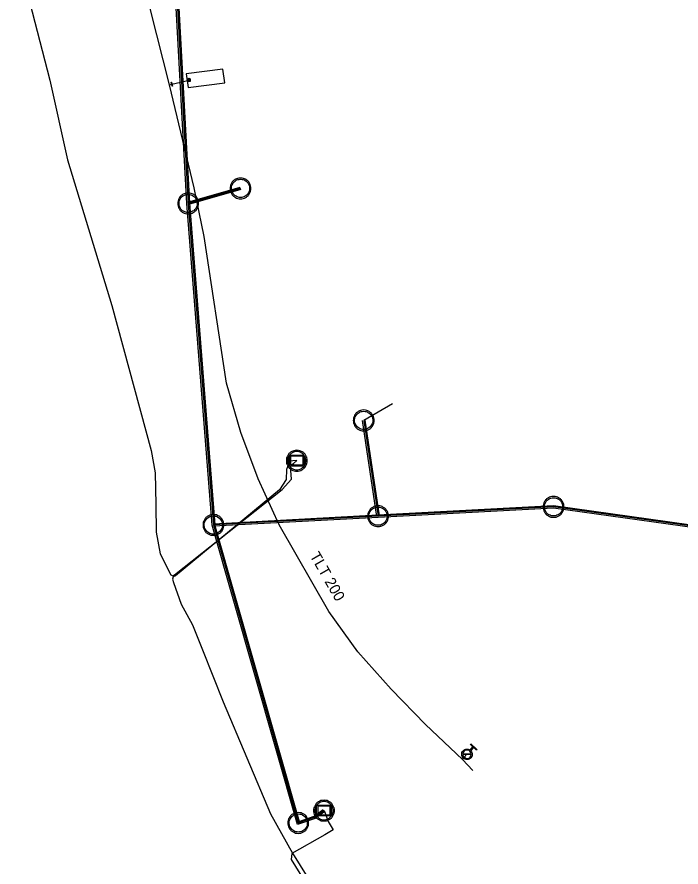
# Model space of a CAD drawing. Extents: x -592202 to -587539, y -1167222 to -1162672.
# Drawn here: x -591817.9 to -591737.9, y -1165516.4 to -1165414 of the extents above; entities that cross this region are included whole.
import ezdxf

# ---------------------------------------------------------------- set-up
doc = ezdxf.new("R2010")
doc.units = 0
for name, color, linetype in [('K Přípojka', 7, 'Continuous'), ('K Stoka', 7, 'Continuous'), ('K Stoka - okraje', 7, 'Continuous'), ('K Stoka tlaková', 7, 'Continuous'), ('K Čerpací stanice', 7, 'Continuous'), ('K Šachta', 7, 'Continuous'), ('VP Hydrant', 7, 'Continuous'), ('VP Podzemní objekt - půdorys', 7, 'Continuous'), ('VP Přípojka', 7, 'Continuous'), ('VP Řad', 7, 'Continuous'), ('VP Řad - popis', 7, 'Continuous'), ('VP Šachta', 7, 'Continuous'), ('VP Šoupě', 7, 'Continuous')]:
    doc.layers.add(name, color=color, linetype=linetype)

msp = doc.modelspace()

# ---------------------------------------------------------------- linework, layer by layer
at = {"layer": 'K Přípojka'}
msp.add_line((-591772.64, -1165460.61), (-591776.1, -1165462.6), dxfattribs=at)
at = {"layer": 'K Stoka'}
for p, q in [((-591790.94, -1165434.64), (-591797.24, -1165436.45)), ((-591797.24, -1165436.45), (-591794.2, -1165475.21)), ((-591776.1, -1165462.6), (-591774.37, -1165474.15)), ((-591774.37, -1165474.15), (-591794.2, -1165475.21))]:
    msp.add_line(p, q, dxfattribs=at)
for points in [[(-591801.41, -1165336.75), (-591798.96, -1165375.18), (-591798.65, -1165410.62), (-591797.24, -1165436.45)], [(-591713.53, -1165478.58), (-591753.23, -1165473.03), (-591774.37, -1165474.15)], [(-591794.2, -1165475.21), (-591783.98, -1165511.13), (-591782.01, -1165510.45), (-591780.88, -1165509.64)]]:
    msp.add_lwpolyline(points, dxfattribs=at)
at = {"layer": 'K Stoka - okraje'}
for p, q in [((-591797.29, -1165436.31), (-591790.98, -1165434.49)), ((-591790.89, -1165434.78), (-591797.2, -1165436.6)), ((-591794.35, -1165475.22), (-591797.39, -1165436.46)), ((-591797.1, -1165436.44), (-591794.05, -1165475.2)), ((-591774.52, -1165474.18), (-591776.25, -1165462.63)), ((-591775.96, -1165462.58), (-591774.23, -1165474.13)), ((-591794.21, -1165475.06), (-591774.38, -1165474)), ((-591774.37, -1165474.3), (-591794.2, -1165475.36))]:
    msp.add_line(p, q, dxfattribs=at)
for points in [[(-591797.39, -1165436.46), (-591798.8, -1165410.63), (-591799.11, -1165375.19), (-591801.56, -1165336.75)], [(-591801.26, -1165336.74), (-591798.81, -1165375.18), (-591798.5, -1165410.62), (-591797.1, -1165436.44)], [(-591774.38, -1165474), (-591753.23, -1165472.87), (-591713.51, -1165478.44)], [(-591713.55, -1165478.73), (-591753.24, -1165473.18), (-591774.37, -1165474.3)], [(-591780.79, -1165509.76), (-591781.94, -1165510.58), (-591784.08, -1165511.32), (-591794.35, -1165475.25)], [(-591794.06, -1165475.17), (-591783.88, -1165510.94), (-591782.08, -1165510.32), (-591780.97, -1165509.52)]]:
    msp.add_lwpolyline(points, dxfattribs=at)
at = {"layer": 'K Stoka tlaková'}
for points in [[(-591816.62, -1165410.98), (-591813.92, -1165421.59), (-591811.76, -1165431.21), (-591806.44, -1165448.77), (-591801.68, -1165466.25), (-591801.2, -1165468.91), (-591801.12, -1165472.73), (-591801.08, -1165476.08), (-591800.61, -1165478.71), (-591799.34, -1165481.24), (-591799.08, -1165481.34), (-591798.87, -1165481.22), (-591785.94, -1165470.95), (-591784.8, -1165469.69), (-591784.93, -1165468.13), (-591784.76, -1165467.91), (-591784.54, -1165467.82), (-591784.16, -1165467.46)], [(-591784.16, -1165467.46), (-591784.62, -1165467.48), (-591785.02, -1165467.56), (-591785.39, -1165468.53), (-591785.42, -1165469.73), (-591786.24, -1165470.98), (-591798.76, -1165481.34), (-591799.03, -1165481.48), (-591799.11, -1165481.74), (-591798.99, -1165482.14), (-591798.08, -1165484.75), (-591796.73, -1165487.26), (-591795.52, -1165490.25), (-591793.01, -1165496.53), (-591787.33, -1165510.01), (-591784.69, -1165514.77), (-591781.71, -1165519.54)], [(-591780.88, -1165509.64), (-591780.37, -1165510.96), (-591779.79, -1165511.97), (-591780.8, -1165512.55), (-591784.76, -1165514.83), (-591784.82, -1165515.53), (-591779.83, -1165523.67)]]:
    msp.add_lwpolyline(points, dxfattribs=at)
at = {"layer": 'K Čerpací stanice'}
for points in [[(-591785.05, -1165468.11), (-591785.05, -1165466.81)], [(-591785.03, -1165466.79), (-591783.3, -1165466.79)], [(-591784.91, -1165466.91), (-591784.91, -1165467.98), (-591783.41, -1165467.98), (-591783.41, -1165466.91), (-591784.91, -1165466.91)], [(-591783.27, -1165466.82), (-591783.27, -1165468.11)], [(-591783.27, -1165468.11), (-591785.05, -1165468.11)], [(-591781.77, -1165510.29), (-591781.77, -1165509)], [(-591781.75, -1165508.97), (-591780.02, -1165508.97)], [(-591781.63, -1165509.09), (-591781.63, -1165510.17), (-591780.13, -1165510.17), (-591780.13, -1165509.09), (-591781.63, -1165509.09)], [(-591780, -1165509), (-591780, -1165510.29)], [(-591780, -1165510.29), (-591781.77, -1165510.29)]]:
    msp.add_lwpolyline(points, dxfattribs=at)
for points in [[(-591784.16, -1165466.21), (-591783.85, -1165466.21), (-591783.55, -1165466.37), (-591783.25, -1165466.53), (-591783.08, -1165466.83), (-591782.91, -1165467.13), (-591782.91, -1165467.46), (-591782.91, -1165467.79), (-591783.07, -1165468.08), (-591783.24, -1165468.38), (-591783.54, -1165468.55), (-591783.84, -1165468.71), (-591784.16, -1165468.71), (-591784.48, -1165468.71), (-591784.78, -1165468.55), (-591785.08, -1165468.38), (-591785.25, -1165468.08), (-591785.41, -1165467.79), (-591785.41, -1165467.46), (-591785.41, -1165467.13), (-591785.24, -1165466.83), (-591785.07, -1165466.53), (-591784.78, -1165466.37), (-591784.48, -1165466.21), (-591784.16, -1165466.21)], [(-591783.3, -1165466.79), (-591783.43, -1165466.61), (-591783.62, -1165466.51), (-591783.89, -1165466.37), (-591784.16, -1165466.37), (-591784.44, -1165466.37), (-591784.7, -1165466.51), (-591784.89, -1165466.61), (-591785.03, -1165466.79)], [(-591785.05, -1165466.81), (-591785.08, -1165466.86), (-591785.11, -1165466.91), (-591785.25, -1165467.17), (-591785.25, -1165467.46), (-591785.25, -1165467.75), (-591785.11, -1165468), (-591785.08, -1165468.06), (-591785.05, -1165468.11)], [(-591783.27, -1165468.11), (-591783.24, -1165468.06), (-591783.21, -1165468), (-591783.07, -1165467.75), (-591783.07, -1165467.46), (-591783.07, -1165467.17), (-591783.21, -1165466.91), (-591783.24, -1165466.86), (-591783.27, -1165466.82)], [(-591785.05, -1165468.11), (-591784.91, -1165468.29), (-591784.7, -1165468.41), (-591784.44, -1165468.55), (-591784.16, -1165468.55), (-591783.88, -1165468.55), (-591783.61, -1165468.41), (-591783.41, -1165468.29), (-591783.27, -1165468.11)], [(-591780.88, -1165508.39), (-591780.57, -1165508.39), (-591780.27, -1165508.55), (-591779.97, -1165508.71), (-591779.8, -1165509.02), (-591779.63, -1165509.32), (-591779.63, -1165509.64), (-591779.63, -1165509.97), (-591779.8, -1165510.27), (-591779.96, -1165510.56), (-591780.26, -1165510.73), (-591780.56, -1165510.89), (-591780.88, -1165510.89), (-591781.21, -1165510.89), (-591781.5, -1165510.73), (-591781.8, -1165510.56), (-591781.97, -1165510.27), (-591782.13, -1165509.97), (-591782.13, -1165509.64), (-591782.13, -1165509.32), (-591781.96, -1165509.02), (-591781.8, -1165508.71), (-591781.5, -1165508.55), (-591781.2, -1165508.39), (-591780.88, -1165508.39)], [(-591780.02, -1165508.97), (-591780.15, -1165508.79), (-591780.35, -1165508.69), (-591780.61, -1165508.55), (-591780.88, -1165508.55), (-591781.16, -1165508.55), (-591781.42, -1165508.69), (-591781.62, -1165508.79), (-591781.75, -1165508.97)], [(-591781.77, -1165509), (-591781.8, -1165509.04), (-591781.83, -1165509.09), (-591781.98, -1165509.36), (-591781.98, -1165509.64), (-591781.98, -1165509.93), (-591781.83, -1165510.19), (-591781.8, -1165510.24), (-591781.77, -1165510.29)], [(-591780, -1165510.29), (-591779.96, -1165510.24), (-591779.93, -1165510.19), (-591779.79, -1165509.93), (-591779.79, -1165509.64), (-591779.79, -1165509.36), (-591779.94, -1165509.09), (-591779.96, -1165509.04), (-591780, -1165509)], [(-591781.77, -1165510.29), (-591781.63, -1165510.48), (-591781.43, -1165510.59), (-591781.17, -1165510.74), (-591780.88, -1165510.74), (-591780.6, -1165510.74), (-591780.34, -1165510.59), (-591780.13, -1165510.48), (-591780, -1165510.29)]]:
    msp.add_open_spline(points, degree=3, dxfattribs=at)
at = {"layer": 'K Šachta'}
for points in [[(-591790.94, -1165433.39), (-591790.62, -1165433.39), (-591790.32, -1165433.55), (-591790.02, -1165433.71), (-591789.85, -1165434.01), (-591789.69, -1165434.31), (-591789.69, -1165434.64), (-591789.69, -1165434.96), (-591789.85, -1165435.26), (-591790.01, -1165435.56), (-591790.31, -1165435.72), (-591790.61, -1165435.89), (-591790.94, -1165435.89), (-591791.26, -1165435.89), (-591791.56, -1165435.72), (-591791.86, -1165435.56), (-591792.02, -1165435.26), (-591792.19, -1165434.96), (-591792.19, -1165434.64), (-591792.19, -1165434.31), (-591792.02, -1165434.01), (-591791.85, -1165433.71), (-591791.55, -1165433.55), (-591791.25, -1165433.39), (-591790.94, -1165433.39)], [(-591790.94, -1165433.54), (-591791.21, -1165433.54), (-591791.47, -1165433.68), (-591791.74, -1165433.82), (-591791.88, -1165434.09), (-591792.03, -1165434.35), (-591792.03, -1165434.64), (-591792.03, -1165434.92), (-591791.88, -1165435.18), (-591791.74, -1165435.44), (-591791.48, -1165435.59), (-591791.22, -1165435.73), (-591790.94, -1165435.73), (-591790.65, -1165435.73), (-591790.39, -1165435.59), (-591790.13, -1165435.44), (-591789.99, -1165435.18), (-591789.84, -1165434.92), (-591789.84, -1165434.64), (-591789.84, -1165434.35), (-591789.99, -1165434.09), (-591790.14, -1165433.82), (-591790.4, -1165433.68), (-591790.66, -1165433.54), (-591790.94, -1165433.54)], [(-591797.25, -1165435.2), (-591796.93, -1165435.2), (-591796.63, -1165435.36), (-591796.33, -1165435.52), (-591796.16, -1165435.83), (-591795.99, -1165436.13), (-591795.99, -1165436.45), (-591795.99, -1165436.78), (-591796.16, -1165437.08), (-591796.32, -1165437.37), (-591796.62, -1165437.54), (-591796.92, -1165437.7), (-591797.25, -1165437.7), (-591797.57, -1165437.7), (-591797.87, -1165437.54), (-591798.17, -1165437.37), (-591798.33, -1165437.08), (-591798.49, -1165436.78), (-591798.49, -1165436.45), (-591798.49, -1165436.13), (-591798.33, -1165435.83), (-591798.16, -1165435.52), (-591797.86, -1165435.36), (-591797.56, -1165435.2), (-591797.25, -1165435.2)], [(-591797.24, -1165435.36), (-591797.52, -1165435.36), (-591797.78, -1165435.5), (-591798.05, -1165435.64), (-591798.19, -1165435.9), (-591798.34, -1165436.17), (-591798.34, -1165436.45), (-591798.34, -1165436.74), (-591798.19, -1165437), (-591798.05, -1165437.26), (-591797.79, -1165437.4), (-591797.53, -1165437.55), (-591797.24, -1165437.55), (-591796.96, -1165437.55), (-591796.7, -1165437.4), (-591796.44, -1165437.26), (-591796.3, -1165437), (-591796.15, -1165436.74), (-591796.15, -1165436.45), (-591796.15, -1165436.17), (-591796.3, -1165435.9), (-591796.45, -1165435.64), (-591796.71, -1165435.5), (-591796.97, -1165435.36), (-591797.24, -1165435.36)], [(-591776.11, -1165461.35), (-591775.79, -1165461.35), (-591775.49, -1165461.52), (-591775.19, -1165461.68), (-591775.02, -1165461.98), (-591774.85, -1165462.28), (-591774.85, -1165462.61), (-591774.85, -1165462.93), (-591775.02, -1165463.23), (-591775.18, -1165463.53), (-591775.48, -1165463.69), (-591775.78, -1165463.85), (-591776.11, -1165463.85), (-591776.43, -1165463.85), (-591776.73, -1165463.69), (-591777.03, -1165463.53), (-591777.19, -1165463.23), (-591777.35, -1165462.93), (-591777.35, -1165462.61), (-591777.35, -1165462.28), (-591777.19, -1165461.98), (-591777.02, -1165461.68), (-591776.72, -1165461.52), (-591776.42, -1165461.35), (-591776.11, -1165461.35)], [(-591776.1, -1165461.51), (-591776.38, -1165461.51), (-591776.64, -1165461.65), (-591776.91, -1165461.79), (-591777.05, -1165462.06), (-591777.2, -1165462.32), (-591777.2, -1165462.6), (-591777.2, -1165462.89), (-591777.05, -1165463.15), (-591776.91, -1165463.41), (-591776.65, -1165463.55), (-591776.39, -1165463.7), (-591776.1, -1165463.7), (-591775.82, -1165463.7), (-591775.56, -1165463.55), (-591775.3, -1165463.41), (-591775.16, -1165463.15), (-591775.01, -1165462.89), (-591775.01, -1165462.6), (-591775.01, -1165462.32), (-591775.16, -1165462.06), (-591775.31, -1165461.79), (-591775.57, -1165461.65), (-591775.83, -1165461.51), (-591776.1, -1165461.51)], [(-591753.24, -1165471.78), (-591752.92, -1165471.78), (-591752.62, -1165471.94), (-591752.32, -1165472.1), (-591752.15, -1165472.4), (-591751.98, -1165472.7), (-591751.98, -1165473.03), (-591751.98, -1165473.35), (-591752.15, -1165473.65), (-591752.31, -1165473.95), (-591752.61, -1165474.11), (-591752.91, -1165474.28), (-591753.24, -1165474.28), (-591753.56, -1165474.28), (-591753.86, -1165474.11), (-591754.16, -1165473.95), (-591754.32, -1165473.65), (-591754.48, -1165473.35), (-591754.48, -1165473.03), (-591754.48, -1165472.7), (-591754.32, -1165472.4), (-591754.15, -1165472.1), (-591753.85, -1165471.94), (-591753.55, -1165471.78), (-591753.24, -1165471.78)], [(-591753.23, -1165471.93), (-591753.51, -1165471.93), (-591753.77, -1165472.07), (-591754.04, -1165472.21), (-591754.18, -1165472.48), (-591754.33, -1165472.74), (-591754.33, -1165473.03), (-591754.33, -1165473.31), (-591754.18, -1165473.57), (-591754.04, -1165473.83), (-591753.78, -1165473.97), (-591753.52, -1165474.12), (-591753.23, -1165474.12), (-591752.95, -1165474.12), (-591752.69, -1165473.97), (-591752.43, -1165473.83), (-591752.29, -1165473.57), (-591752.14, -1165473.31), (-591752.14, -1165473.03), (-591752.14, -1165472.74), (-591752.29, -1165472.48), (-591752.44, -1165472.21), (-591752.7, -1165472.07), (-591752.96, -1165471.93), (-591753.23, -1165471.93)], [(-591774.37, -1165472.9), (-591774.06, -1165472.9), (-591773.76, -1165473.07), (-591773.46, -1165473.23), (-591773.29, -1165473.53), (-591773.12, -1165473.83), (-591773.12, -1165474.16), (-591773.12, -1165474.48), (-591773.29, -1165474.78), (-591773.45, -1165475.07), (-591773.75, -1165475.24), (-591774.05, -1165475.4), (-591774.37, -1165475.4), (-591774.7, -1165475.4), (-591775, -1165475.24), (-591775.29, -1165475.07), (-591775.46, -1165474.78), (-591775.62, -1165474.48), (-591775.62, -1165474.16), (-591775.62, -1165473.83), (-591775.46, -1165473.53), (-591775.29, -1165473.23), (-591774.99, -1165473.07), (-591774.69, -1165472.9), (-591774.37, -1165472.9)], [(-591774.37, -1165473.06), (-591774.65, -1165473.06), (-591774.91, -1165473.2), (-591775.17, -1165473.34), (-591775.32, -1165473.6), (-591775.47, -1165473.87), (-591775.47, -1165474.15), (-591775.47, -1165474.44), (-591775.32, -1165474.7), (-591775.18, -1165474.96), (-591774.92, -1165475.1), (-591774.66, -1165475.25), (-591774.37, -1165475.25), (-591774.09, -1165475.25), (-591773.83, -1165475.1), (-591773.57, -1165474.96), (-591773.42, -1165474.7), (-591773.28, -1165474.44), (-591773.28, -1165474.15), (-591773.28, -1165473.87), (-591773.43, -1165473.6), (-591773.58, -1165473.34), (-591773.84, -1165473.2), (-591774.1, -1165473.06), (-591774.37, -1165473.06)], [(-591794.21, -1165473.96), (-591793.89, -1165473.96), (-591793.59, -1165474.12), (-591793.29, -1165474.29), (-591793.12, -1165474.59), (-591792.95, -1165474.89), (-591792.95, -1165475.21), (-591792.95, -1165475.54), (-591793.12, -1165475.84), (-591793.28, -1165476.13), (-591793.58, -1165476.3), (-591793.88, -1165476.46), (-591794.21, -1165476.46), (-591794.53, -1165476.46), (-591794.83, -1165476.3), (-591795.12, -1165476.13), (-591795.29, -1165475.84), (-591795.45, -1165475.54), (-591795.45, -1165475.21), (-591795.45, -1165474.89), (-591795.29, -1165474.59), (-591795.12, -1165474.29), (-591794.82, -1165474.12), (-591794.52, -1165473.96), (-591794.21, -1165473.96)], [(-591794.2, -1165474.12), (-591794.48, -1165474.12), (-591794.74, -1165474.26), (-591795, -1165474.4), (-591795.15, -1165474.66), (-591795.3, -1165474.93), (-591795.3, -1165475.21), (-591795.3, -1165475.5), (-591795.15, -1165475.76), (-591795.01, -1165476.02), (-591794.75, -1165476.16), (-591794.49, -1165476.31), (-591794.2, -1165476.31), (-591793.92, -1165476.31), (-591793.66, -1165476.16), (-591793.4, -1165476.02), (-591793.25, -1165475.76), (-591793.11, -1165475.5), (-591793.11, -1165475.21), (-591793.11, -1165474.93), (-591793.26, -1165474.66), (-591793.41, -1165474.4), (-591793.67, -1165474.26), (-591793.93, -1165474.12), (-591794.2, -1165474.12)], [(-591783.98, -1165509.88), (-591783.67, -1165509.88), (-591783.37, -1165510.04), (-591783.07, -1165510.2), (-591782.9, -1165510.5), (-591782.73, -1165510.8), (-591782.73, -1165511.13), (-591782.73, -1165511.46), (-591782.89, -1165511.75), (-591783.06, -1165512.05), (-591783.36, -1165512.22), (-591783.66, -1165512.38), (-591783.98, -1165512.38), (-591784.3, -1165512.38), (-591784.6, -1165512.22), (-591784.9, -1165512.05), (-591785.07, -1165511.75), (-591785.23, -1165511.46), (-591785.23, -1165511.13), (-591785.23, -1165510.8), (-591785.06, -1165510.5), (-591784.89, -1165510.2), (-591784.6, -1165510.04), (-591784.3, -1165509.88), (-591783.98, -1165509.88)], [(-591783.98, -1165510.04), (-591784.26, -1165510.04), (-591784.52, -1165510.18), (-591784.78, -1165510.32), (-591784.93, -1165510.58), (-591785.07, -1165510.84), (-591785.07, -1165511.13), (-591785.07, -1165511.41), (-591784.93, -1165511.67), (-591784.78, -1165511.93), (-591784.52, -1165512.08), (-591784.26, -1165512.22), (-591783.98, -1165512.22), (-591783.7, -1165512.22), (-591783.44, -1165512.08), (-591783.18, -1165511.93), (-591783.03, -1165511.67), (-591782.89, -1165511.41), (-591782.89, -1165511.13), (-591782.89, -1165510.84), (-591783.03, -1165510.58), (-591783.18, -1165510.32), (-591783.44, -1165510.18), (-591783.71, -1165510.04), (-591783.98, -1165510.04)]]:
    msp.add_open_spline(points, degree=3, dxfattribs=at)
at = {"layer": 'VP Hydrant'}
for points in [[(-591763.28, -1165502.35), (-591762.94, -1165501.97), (-591763.25, -1165501.68), (-591763.18, -1165501.6), (-591762.46, -1165502.26), (-591762.53, -1165502.34), (-591762.85, -1165502.05), (-591763.2, -1165502.43)], [(-591764.17, -1165502.81), (-591763.16, -1165502.77)], [(-591763.15, -1165502.88), (-591764.16, -1165502.93)]]:
    msp.add_lwpolyline(points, dxfattribs=at)
for points in [[(-591763.2, -1165502.43), (-591763.04, -1165502.6), (-591763.04, -1165502.82), (-591763.02, -1165503.08), (-591763.2, -1165503.27), (-591763.38, -1165503.46), (-591763.63, -1165503.47), (-591763.89, -1165503.49), (-591764.08, -1165503.31), (-591764.27, -1165503.14), (-591764.29, -1165502.88), (-591764.3, -1165502.62), (-591764.12, -1165502.43), (-591763.95, -1165502.24), (-591763.69, -1165502.22), (-591763.46, -1165502.21), (-591763.28, -1165502.35)], [(-591763.16, -1165502.77), (-591763.18, -1165502.6), (-591763.32, -1165502.47), (-591763.47, -1165502.33), (-591763.68, -1165502.34), (-591763.89, -1165502.35), (-591764.03, -1165502.51), (-591764.16, -1165502.64), (-591764.17, -1165502.81)], [(-591764.16, -1165502.93), (-591764.14, -1165503.1), (-591764, -1165503.22), (-591763.85, -1165503.36), (-591763.64, -1165503.36), (-591763.43, -1165503.35), (-591763.29, -1165503.19), (-591763.16, -1165503.06), (-591763.15, -1165502.88)]]:
    msp.add_open_spline(points, degree=3, dxfattribs=at)
at = {"layer": 'VP Podzemní objekt - půdorys'}
msp.add_lwpolyline([(-591797.26, -1165422.49), (-591792.83, -1165421.93), (-591793.05, -1165420.26), (-591797.48, -1165420.84)], close=True, dxfattribs=at)
at = {"layer": 'VP Přípojka'}
msp.add_lwpolyline([(-591799.49, -1165422.16), (-591799.21, -1165422.09), (-591797.13, -1165421.61)], dxfattribs=at)
at = {"layer": 'VP Řad'}
for points in [[(-591762.97, -1165504.8), (-591764.19, -1165503.49), (-591768.66, -1165499.26), (-591772.8, -1165495), (-591776.81, -1165490.52), (-591780.31, -1165485.64), (-591786.29, -1165475.2), (-591788.8, -1165469.65), (-591790.88, -1165464.07), (-591792.62, -1165458.13), (-591795.33, -1165440.44), (-591796.5, -1165434.56), (-591799.49, -1165422.16), (-591801.02, -1165416.15), (-591805.36, -1165398.88), (-591809.61, -1165381.34), (-591814.37, -1165364.07), (-591822.35, -1165340.23), (-591825.86, -1165323.33), (-591839.51, -1165312.95), (-591861.54, -1165302.63)], [(-591764.19, -1165503.49), (-591763.99, -1165503.21), (-591763.66, -1165502.85)]]:
    msp.add_lwpolyline(points, dxfattribs=at)
at = {"layer": 'VP Šachta'}
for points in [[(-591796.99, -1165421.47), (-591796.99, -1165421.76), (-591797.27, -1165421.76), (-591797.27, -1165421.47), (-591796.99, -1165421.47)], [(-591797.25, -1165421.49), (-591797.25, -1165421.73), (-591797.01, -1165421.73), (-591797.01, -1165421.49), (-591797.25, -1165421.49)], [(-591797.23, -1165421.45), (-591797.23, -1165421.38), (-591797.21, -1165421.38)], [(-591797.2, -1165421.42), (-591797.22, -1165421.42), (-591797.22, -1165421.45), (-591797.23, -1165421.45)], [(-591797.21, -1165421.39), (-591797.22, -1165421.39), (-591797.22, -1165421.42)], [(-591797.22, -1165421.42), (-591797.2, -1165421.42)], [(-591797.17, -1165421.45), (-591797.17, -1165421.38), (-591797.14, -1165421.38)], [(-591797.15, -1165421.42), (-591797.16, -1165421.42), (-591797.16, -1165421.45), (-591797.17, -1165421.45)], [(-591797.14, -1165421.39), (-591797.16, -1165421.39), (-591797.16, -1165421.41)], [(-591797.16, -1165421.41), (-591797.14, -1165421.41)], [(-591797.12, -1165421.43), (-591797.11, -1165421.45), (-591797.12, -1165421.45), (-591797.13, -1165421.44)], [(-591797.1, -1165421.45), (-591797.1, -1165421.38), (-591797.09, -1165421.38), (-591797.09, -1165421.45), (-591797.1, -1165421.45)], [(-591797.07, -1165421.45), (-591797.07, -1165421.38), (-591797.05, -1165421.38)], [(-591797.04, -1165421.42), (-591797.06, -1165421.42), (-591797.06, -1165421.45), (-591797.07, -1165421.45)], [(-591797.04, -1165421.39), (-591797.06, -1165421.39), (-591797.06, -1165421.42)], [(-591797.06, -1165421.42), (-591797.04, -1165421.42)]]:
    msp.add_lwpolyline(points, dxfattribs=at)
for points in [[(-591797.21, -1165421.38), (-591797.2, -1165421.38), (-591797.19, -1165421.38), (-591797.19, -1165421.38), (-591797.19, -1165421.39), (-591797.18, -1165421.39), (-591797.18, -1165421.39), (-591797.18, -1165421.4), (-591797.18, -1165421.4), (-591797.18, -1165421.41), (-591797.18, -1165421.42), (-591797.19, -1165421.42), (-591797.2, -1165421.42)], [(-591797.2, -1165421.42), (-591797.2, -1165421.42), (-591797.19, -1165421.41), (-591797.19, -1165421.41), (-591797.19, -1165421.4), (-591797.19, -1165421.4), (-591797.19, -1165421.39), (-591797.19, -1165421.39), (-591797.2, -1165421.39), (-591797.2, -1165421.39), (-591797.21, -1165421.39)], [(-591797.13, -1165421.44), (-591797.13, -1165421.43), (-591797.13, -1165421.43), (-591797.14, -1165421.42), (-591797.14, -1165421.42), (-591797.14, -1165421.42), (-591797.14, -1165421.42), (-591797.14, -1165421.42), (-591797.15, -1165421.42)], [(-591797.14, -1165421.38), (-591797.13, -1165421.38), (-591797.12, -1165421.38), (-591797.12, -1165421.38), (-591797.11, -1165421.39), (-591797.11, -1165421.39), (-591797.11, -1165421.4), (-591797.11, -1165421.41), (-591797.12, -1165421.41), (-591797.12, -1165421.42), (-591797.13, -1165421.42), (-591797.13, -1165421.42), (-591797.13, -1165421.42), (-591797.12, -1165421.43), (-591797.12, -1165421.43)], [(-591797.14, -1165421.41), (-591797.13, -1165421.41), (-591797.13, -1165421.41), (-591797.13, -1165421.41), (-591797.12, -1165421.41), (-591797.12, -1165421.4), (-591797.12, -1165421.4), (-591797.12, -1165421.4), (-591797.13, -1165421.39), (-591797.13, -1165421.39), (-591797.14, -1165421.39)], [(-591797.05, -1165421.38), (-591797.04, -1165421.38), (-591797.03, -1165421.38), (-591797.03, -1165421.38), (-591797.03, -1165421.39), (-591797.02, -1165421.39), (-591797.02, -1165421.39), (-591797.02, -1165421.4), (-591797.02, -1165421.4), (-591797.02, -1165421.41), (-591797.02, -1165421.42), (-591797.03, -1165421.42), (-591797.04, -1165421.42)], [(-591797.04, -1165421.42), (-591797.04, -1165421.42), (-591797.03, -1165421.41), (-591797.03, -1165421.41), (-591797.03, -1165421.4), (-591797.03, -1165421.4), (-591797.03, -1165421.39), (-591797.03, -1165421.39), (-591797.04, -1165421.39), (-591797.04, -1165421.39), (-591797.04, -1165421.39)]]:
    msp.add_open_spline(points, degree=3, dxfattribs=at)
at = {"layer": 'VP Šoupě'}
for points in [[(-591799.25, -1165421.85), (-591799.14, -1165422.33), (-591799.17, -1165422.34), (-591799.28, -1165421.85), (-591799.25, -1165421.85)], [(-591764.18, -1165503.05), (-591763.78, -1165503.34), (-591763.8, -1165503.37), (-591764.2, -1165503.08), (-591764.18, -1165503.05)]]:
    msp.add_lwpolyline(points, dxfattribs=at)

# ---------------------------------------------------------------- texts
at = {"layer": 'VP Řad - popis'}
msp.add_text('TLT 200', height=1.3, rotation=299.8039, dxfattribs=at).set_placement((-591782.63, -1165478.92))

doc.saveas('drawing.dxf')
